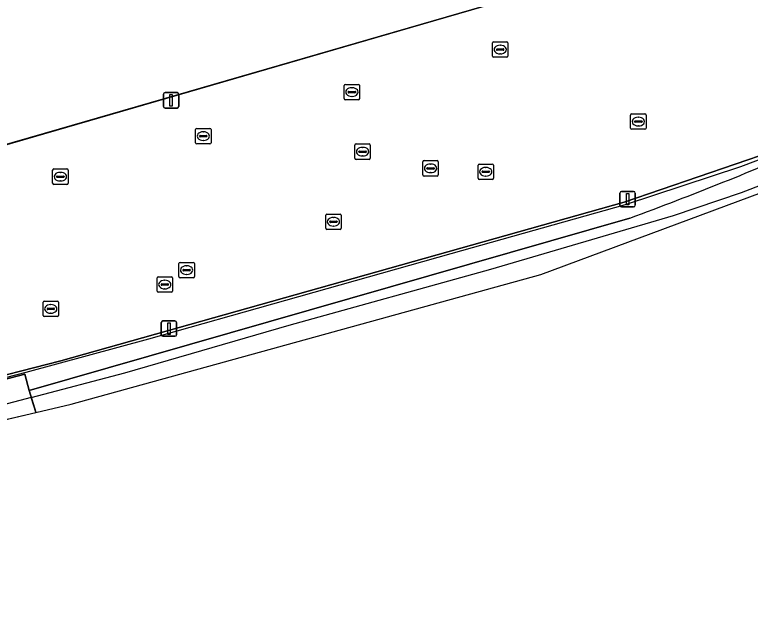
# Model space of a CAD drawing. Extents: x 160806 to 161707, y 383696 to 384148.
# Drawn here: x 161189.04 to 161236.82, y 383704.65 to 383744.57 of the extents above; entities that cross this region are included whole.
import ezdxf

# ---------------------------------------------------------------- set-up
doc = ezdxf.new("R2010")
doc.units = 0
for name, color, linetype in [('IMGEO_Brandkraan', 7, 'Continuous'), ('IMGEO_Geluidsscherm', 7, 'Continuous'), ('IMGEO_Kolk', 7, 'Continuous'), ('IMGEO_Lichtmast', 7, 'Continuous'), ('IMGEO_Muur', 7, 'Continuous'), ('IMGEO_Pand', 7, 'Continuous'), ('IMGEO_Pand_overbouw', 7, 'Continuous'), ('IMGEO_Rioolput', 7, 'Continuous'), ('IMGEO_Spoorbaan_halfverhard', 7, 'Continuous'), ('IMGEO_Voetpad_open', 7, 'Continuous')]:
    doc.layers.add(name, color=color, linetype=linetype)

msp = doc.modelspace()

# ---------------------------------------------------------------- linework, layer by layer
at = {"layer": 'IMGEO_Brandkraan'}
for p, q in [((161198.292, 383726.621), (161198.292, 383727.473)), ((161198.367, 383727.547), (161199.219, 383727.547)), ((161199.293, 383727.473), (161199.293, 383726.621)), ((161198.551, 383727.041), (161198.551, 383727.053)), ((161198.989, 383727.004), (161198.591, 383727.004)), ((161198.594, 383727.09), (161198.992, 383727.09)), ((161198.78, 383727.327), (161198.805, 383727.327)), ((161199.035, 383727.053), (161199.035, 383727.041)), ((161199.219, 383726.547), (161198.367, 383726.547)), ((161198.803, 383726.767), (161198.778, 383726.767))]:
    msp.add_line(p, q, dxfattribs=at)
for points in [[(161198.292, 383726.621), (161198.292, 383727.473)], [(161198.367, 383727.547), (161199.219, 383727.547)], [(161199.293, 383727.473), (161199.293, 383726.621)], [(161199.219, 383726.547), (161198.367, 383726.547)]]:
    msp.add_lwpolyline(points, dxfattribs=at)
for centre, radius, start, end in [((161198.369, 383727.471), 0.0765, 91.552, 178.448), ((161198.369, 383727.471), 0.0765, 91.552, 178.448), ((161199.217, 383727.471), 0.0765, 1.552, 88.448), ((161199.217, 383727.471), 0.0765, 1.552, 88.448), ((161198.591, 383727.05), 0.0403, 85.8775, 175.7526), ((161198.588, 383727.04), 0.0366, 178.938, 274.7102), ((161198.992, 383727.047), 0.043, 264.8664, 352.4533), ((161198.996, 383727.052), 0.0386, 1.7309, 96.639), ((161198.369, 383726.623), 0.0765, 181.552, 268.448), ((161198.369, 383726.623), 0.0765, 181.552, 268.448), ((161199.217, 383726.623), 0.0765, 271.552, 358.448), ((161199.217, 383726.623), 0.0765, 271.552, 358.448)]:
    msp.add_arc(centre, radius, start, end, dxfattribs=at)
for centre, major_axis, ratio, start_param, end_param in [((161198.779, 383727.047), (-0.387, 0.002), 0.722429, 4.712389, 7.853982), ((161198.804, 383727.047), (-0.39, 0.002), 0.717154, 1.570796, 4.712389)]:
    msp.add_ellipse(centre, major_axis=major_axis, ratio=ratio, start_param=start_param, end_param=end_param, dxfattribs=at)
at = {"layer": 'IMGEO_Geluidsscherm'}
msp.add_lwpolyline([(161256.51, 383743.12), (161249.612, 383739.954), (161248.72, 383739.54), (161241.963, 383736.873), (161236.193, 383734.685), (161228.693, 383732.22), (161217.372, 383729.033), (161206.635, 383726.018), (161197.727, 383723.507), (161189.766, 383721.326), (161181.188, 383719.127), (161172.534, 383717.021), (161165.045, 383715.375), (161153.988, 383713.232), (161142.982, 383711.386), (161133.826, 383710.13), (161117.867, 383708.27), (161103.056, 383706.669), (161093.058, 383705.562), (161084.681, 383704.654)], dxfattribs=at)
at = {"layer": 'IMGEO_Kolk'}
for p, q in [((161220.076, 383741.884), (161220.076, 383742.736)), ((161220.151, 383742.81), (161221.003, 383742.81)), ((161221.077, 383742.736), (161221.077, 383741.884)), ((161220.335, 383742.304), (161220.335, 383742.316)), ((161220.773, 383742.267), (161220.375, 383742.267)), ((161220.378, 383742.353), (161220.776, 383742.353)), ((161220.564, 383742.59), (161220.589, 383742.59)), ((161220.819, 383742.316), (161220.819, 383742.304)), ((161221.003, 383741.81), (161220.151, 383741.81)), ((161220.587, 383742.03), (161220.562, 383742.03)), ((161210.448, 383739.122), (161210.448, 383739.974)), ((161210.523, 383740.048), (161211.375, 383740.048)), ((161210.936, 383739.828), (161210.961, 383739.828)), ((161211.449, 383739.974), (161211.449, 383739.122)), ((161210.707, 383739.542), (161210.707, 383739.554)), ((161211.145, 383739.505), (161210.747, 383739.505)), ((161210.75, 383739.591), (161211.148, 383739.591)), ((161211.191, 383739.554), (161211.191, 383739.542)), ((161211.375, 383739.048), (161210.523, 383739.048)), ((161210.959, 383739.268), (161210.934, 383739.268)), ((161229.048, 383737.204), (161229.048, 383738.056)), ((161229.123, 383738.13), (161229.975, 383738.13)), ((161229.536, 383737.91), (161229.561, 383737.91)), ((161230.049, 383738.056), (161230.049, 383737.204)), ((161229.307, 383737.624), (161229.307, 383737.636)), ((161229.745, 383737.587), (161229.347, 383737.587)), ((161229.35, 383737.673), (161229.748, 383737.673)), ((161229.791, 383737.636), (161229.791, 383737.624)), ((161200.794, 383736.259), (161200.794, 383737.111)), ((161200.869, 383737.185), (161201.721, 383737.185)), ((161201.282, 383736.965), (161201.307, 383736.965)), ((161201.795, 383737.111), (161201.795, 383736.259)), ((161229.975, 383737.13), (161229.123, 383737.13)), ((161229.559, 383737.35), (161229.534, 383737.35)), ((161201.053, 383736.679), (161201.053, 383736.691)), ((161201.491, 383736.642), (161201.093, 383736.642)), ((161201.096, 383736.728), (161201.494, 383736.728)), ((161201.537, 383736.691), (161201.537, 383736.679)), ((161201.721, 383736.185), (161200.869, 383736.185)), ((161201.305, 383736.405), (161201.28, 383736.405)), ((161219.137, 383733.946), (161219.137, 383734.798)), ((161219.212, 383734.872), (161220.064, 383734.872)), ((161219.625, 383734.652), (161219.65, 383734.652)), ((161220.138, 383734.798), (161220.138, 383733.946)), ((161191.509, 383733.626), (161191.509, 383734.478)), ((161191.584, 383734.552), (161192.436, 383734.552)), ((161191.811, 383734.095), (161192.209, 383734.095)), ((161191.997, 383734.332), (161192.022, 383734.332)), ((161192.51, 383734.478), (161192.51, 383733.626)), ((161219.396, 383734.366), (161219.396, 383734.378)), ((161219.834, 383734.329), (161219.436, 383734.329)), ((161219.439, 383734.415), (161219.837, 383734.415)), ((161219.648, 383734.092), (161219.623, 383734.092)), ((161219.88, 383734.378), (161219.88, 383734.366)), ((161191.768, 383734.046), (161191.768, 383734.058)), ((161192.206, 383734.009), (161191.808, 383734.009)), ((161192.02, 383733.772), (161191.995, 383733.772)), ((161192.252, 383734.058), (161192.252, 383734.046)), ((161220.064, 383733.872), (161219.212, 383733.872)), ((161192.436, 383733.552), (161191.584, 383733.552)), ((161209.247, 383730.699), (161209.247, 383731.551)), ((161209.322, 383731.625), (161210.174, 383731.625)), ((161209.735, 383731.405), (161209.76, 383731.405)), ((161210.248, 383731.551), (161210.248, 383730.699)), ((161209.506, 383731.119), (161209.506, 383731.131)), ((161209.944, 383731.082), (161209.546, 383731.082)), ((161209.549, 383731.168), (161209.947, 383731.168)), ((161209.758, 383730.845), (161209.733, 383730.845)), ((161209.99, 383731.131), (161209.99, 383731.119)), ((161210.174, 383730.625), (161209.322, 383730.625)), ((161199.71, 383727.558), (161199.71, 383728.41)), ((161199.785, 383728.484), (161200.637, 383728.484)), ((161200.711, 383728.41), (161200.711, 383727.558)), ((161199.969, 383727.978), (161199.969, 383727.99)), ((161200.407, 383727.941), (161200.009, 383727.941)), ((161200.012, 383728.027), (161200.41, 383728.027)), ((161200.198, 383728.264), (161200.223, 383728.264)), ((161200.453, 383727.99), (161200.453, 383727.978)), ((161200.637, 383727.484), (161199.785, 383727.484)), ((161200.221, 383727.704), (161200.196, 383727.704)), ((161190.961, 383725.966), (161191.813, 383725.966)), ((161190.886, 383725.04), (161190.886, 383725.892)), ((161191.188, 383725.509), (161191.586, 383725.509)), ((161191.374, 383725.746), (161191.399, 383725.746)), ((161191.887, 383725.892), (161191.887, 383725.04)), ((161191.145, 383725.46), (161191.145, 383725.472)), ((161191.583, 383725.423), (161191.185, 383725.423)), ((161191.397, 383725.186), (161191.372, 383725.186)), ((161191.629, 383725.472), (161191.629, 383725.46)), ((161191.813, 383724.966), (161190.961, 383724.966))]:
    msp.add_line(p, q, dxfattribs=at)
for points in [[(161220.076, 383741.884), (161220.076, 383742.736)], [(161220.151, 383742.81), (161221.003, 383742.81)], [(161221.077, 383742.736), (161221.077, 383741.884)], [(161221.003, 383741.81), (161220.151, 383741.81)], [(161210.448, 383739.122), (161210.448, 383739.974)], [(161210.523, 383740.048), (161211.375, 383740.048)], [(161211.449, 383739.974), (161211.449, 383739.122)], [(161211.375, 383739.048), (161210.523, 383739.048)], [(161229.048, 383737.204), (161229.048, 383738.056)], [(161229.123, 383738.13), (161229.975, 383738.13)], [(161230.049, 383738.056), (161230.049, 383737.204)], [(161200.794, 383736.259), (161200.794, 383737.111)], [(161200.869, 383737.185), (161201.721, 383737.185)], [(161201.795, 383737.111), (161201.795, 383736.259)], [(161229.975, 383737.13), (161229.123, 383737.13)], [(161201.721, 383736.185), (161200.869, 383736.185)], [(161219.137, 383733.946), (161219.137, 383734.798)], [(161219.212, 383734.872), (161220.064, 383734.872)], [(161220.138, 383734.798), (161220.138, 383733.946)], [(161191.509, 383733.626), (161191.509, 383734.478)], [(161191.584, 383734.552), (161192.436, 383734.552)], [(161192.51, 383734.478), (161192.51, 383733.626)], [(161220.064, 383733.872), (161219.212, 383733.872)], [(161192.436, 383733.552), (161191.584, 383733.552)], [(161209.247, 383730.699), (161209.247, 383731.551)], [(161209.322, 383731.625), (161210.174, 383731.625)], [(161210.248, 383731.551), (161210.248, 383730.699)], [(161210.174, 383730.625), (161209.322, 383730.625)], [(161199.71, 383727.558), (161199.71, 383728.41)], [(161199.785, 383728.484), (161200.637, 383728.484)], [(161200.711, 383728.41), (161200.711, 383727.558)], [(161200.637, 383727.484), (161199.785, 383727.484)], [(161190.961, 383725.966), (161191.813, 383725.966)], [(161190.886, 383725.04), (161190.886, 383725.892)], [(161191.887, 383725.892), (161191.887, 383725.04)], [(161191.813, 383724.966), (161190.961, 383724.966)]]:
    msp.add_lwpolyline(points, dxfattribs=at)
for centre, radius, start, end in [((161220.153, 383742.734), 0.0765, 91.552, 178.448), ((161220.153, 383742.734), 0.0765, 91.552, 178.448), ((161221.001, 383742.734), 0.0765, 1.552, 88.448), ((161221.001, 383742.734), 0.0765, 1.552, 88.448), ((161220.375, 383742.313), 0.0403, 85.8775, 175.7526), ((161220.372, 383742.303), 0.0366, 178.938, 274.7102), ((161220.776, 383742.31), 0.043, 264.8664, 352.4533), ((161220.78, 383742.315), 0.0386, 1.7309, 96.639), ((161220.153, 383741.886), 0.0765, 181.552, 268.448), ((161220.153, 383741.886), 0.0765, 181.552, 268.448), ((161221.001, 383741.886), 0.0765, 271.552, 358.448), ((161221.001, 383741.886), 0.0765, 271.552, 358.448), ((161210.525, 383739.972), 0.0765, 91.552, 178.448), ((161210.525, 383739.972), 0.0765, 91.552, 178.448), ((161211.373, 383739.972), 0.0765, 1.552, 88.448), ((161211.373, 383739.972), 0.0765, 1.552, 88.448), ((161210.747, 383739.551), 0.0403, 85.8775, 175.7526), ((161210.744, 383739.541), 0.0366, 178.938, 274.7102), ((161211.148, 383739.548), 0.043, 264.8664, 352.4533), ((161211.152, 383739.553), 0.0386, 1.7309, 96.639), ((161210.525, 383739.124), 0.0765, 181.552, 268.448), ((161210.525, 383739.124), 0.0765, 181.552, 268.448), ((161211.373, 383739.124), 0.0765, 271.552, 358.448), ((161211.373, 383739.124), 0.0765, 271.552, 358.448), ((161229.125, 383738.054), 0.0765, 91.552, 178.448), ((161229.125, 383738.054), 0.0765, 91.552, 178.448), ((161229.973, 383738.054), 0.0765, 1.552, 88.448), ((161229.973, 383738.054), 0.0765, 1.552, 88.448), ((161229.347, 383737.633), 0.0403, 85.8775, 175.7526), ((161229.344, 383737.623), 0.0366, 178.938, 274.7102), ((161229.748, 383737.63), 0.043, 264.8664, 352.4533), ((161229.752, 383737.635), 0.0386, 1.7309, 96.639), ((161200.871, 383737.109), 0.0765, 91.552, 178.448), ((161200.871, 383737.109), 0.0765, 91.552, 178.448), ((161201.719, 383737.109), 0.0765, 1.552, 88.448), ((161201.719, 383737.109), 0.0765, 1.552, 88.448), ((161229.125, 383737.206), 0.0765, 181.552, 268.448), ((161229.125, 383737.206), 0.0765, 181.552, 268.448), ((161229.973, 383737.206), 0.0765, 271.552, 358.448), ((161229.973, 383737.206), 0.0765, 271.552, 358.448), ((161201.093, 383736.688), 0.0403, 85.8775, 175.7526), ((161201.09, 383736.678), 0.0366, 178.938, 274.7102), ((161201.494, 383736.685), 0.043, 264.8664, 352.4533), ((161201.498, 383736.69), 0.0386, 1.7309, 96.639), ((161200.871, 383736.261), 0.0765, 181.552, 268.448), ((161200.871, 383736.261), 0.0765, 181.552, 268.448), ((161201.719, 383736.261), 0.0765, 271.552, 358.448), ((161201.719, 383736.261), 0.0765, 271.552, 358.448), ((161219.214, 383734.796), 0.0765, 91.552, 178.448), ((161219.214, 383734.796), 0.0765, 91.552, 178.448), ((161220.062, 383734.796), 0.0765, 1.552, 88.448), ((161220.062, 383734.796), 0.0765, 1.552, 88.448), ((161191.586, 383734.476), 0.0765, 91.552, 178.448), ((161191.586, 383734.476), 0.0765, 91.552, 178.448), ((161191.808, 383734.055), 0.0403, 85.8775, 175.7526), ((161192.213, 383734.057), 0.0386, 1.7309, 96.639), ((161192.434, 383734.476), 0.0765, 1.552, 88.448), ((161192.434, 383734.476), 0.0765, 1.552, 88.448), ((161219.436, 383734.375), 0.0403, 85.8775, 175.7526), ((161219.433, 383734.365), 0.0366, 178.938, 274.7102), ((161219.837, 383734.372), 0.043, 264.8664, 352.4533), ((161219.841, 383734.377), 0.0386, 1.7309, 96.639), ((161191.586, 383733.628), 0.0765, 181.552, 268.448), ((161191.586, 383733.628), 0.0765, 181.552, 268.448), ((161191.805, 383734.045), 0.0366, 178.938, 274.7102), ((161192.209, 383734.052), 0.043, 264.8664, 352.4533), ((161192.434, 383733.628), 0.0765, 271.552, 358.448), ((161192.434, 383733.628), 0.0765, 271.552, 358.448), ((161219.214, 383733.948), 0.0765, 181.552, 268.448), ((161219.214, 383733.948), 0.0765, 181.552, 268.448), ((161220.062, 383733.948), 0.0765, 271.552, 358.448), ((161220.062, 383733.948), 0.0765, 271.552, 358.448), ((161209.324, 383731.549), 0.0765, 91.552, 178.448), ((161209.324, 383731.549), 0.0765, 91.552, 178.448), ((161210.172, 383731.549), 0.0765, 1.552, 88.448), ((161210.172, 383731.549), 0.0765, 1.552, 88.448), ((161209.546, 383731.128), 0.0403, 85.8775, 175.7526), ((161209.543, 383731.118), 0.0366, 178.938, 274.7102), ((161209.947, 383731.125), 0.043, 264.8664, 352.4533), ((161209.951, 383731.13), 0.0386, 1.7309, 96.639), ((161209.324, 383730.701), 0.0765, 181.552, 268.448), ((161209.324, 383730.701), 0.0765, 181.552, 268.448), ((161210.172, 383730.701), 0.0765, 271.552, 358.448), ((161210.172, 383730.701), 0.0765, 271.552, 358.448), ((161199.787, 383728.408), 0.0765, 91.552, 178.448), ((161199.787, 383728.408), 0.0765, 91.552, 178.448), ((161200.635, 383728.408), 0.0765, 1.552, 88.448), ((161200.635, 383728.408), 0.0765, 1.552, 88.448), ((161200.009, 383727.987), 0.0403, 85.8775, 175.7526), ((161200.006, 383727.977), 0.0366, 178.938, 274.7102), ((161200.41, 383727.984), 0.043, 264.8664, 352.4533), ((161200.414, 383727.989), 0.0386, 1.7309, 96.639), ((161199.787, 383727.56), 0.0765, 181.552, 268.448), ((161199.787, 383727.56), 0.0765, 181.552, 268.448), ((161200.635, 383727.56), 0.0765, 271.552, 358.448), ((161200.635, 383727.56), 0.0765, 271.552, 358.448), ((161190.963, 383725.89), 0.0765, 91.552, 178.448), ((161190.963, 383725.89), 0.0765, 91.552, 178.448), ((161191.811, 383725.89), 0.0765, 1.552, 88.448), ((161191.811, 383725.89), 0.0765, 1.552, 88.448), ((161191.185, 383725.469), 0.0403, 85.8775, 175.7526), ((161191.59, 383725.471), 0.0386, 1.7309, 96.639), ((161190.963, 383725.042), 0.0765, 181.552, 268.448), ((161190.963, 383725.042), 0.0765, 181.552, 268.448), ((161191.182, 383725.459), 0.0366, 178.938, 274.7102), ((161191.586, 383725.466), 0.043, 264.8664, 352.4533), ((161191.811, 383725.042), 0.0765, 271.552, 358.448), ((161191.811, 383725.042), 0.0765, 271.552, 358.448)]:
    msp.add_arc(centre, radius, start, end, dxfattribs=at)
for centre, major_axis, ratio, start_param, end_param in [((161220.563, 383742.31), (-0.387, 0.002), 0.722429, 4.712389, 7.853982), ((161220.588, 383742.31), (-0.39, 0.002), 0.717154, 1.570796, 4.712389), ((161210.935, 383739.548), (-0.387, 0.002), 0.722429, 4.712389, 7.853982), ((161210.96, 383739.548), (-0.39, 0.002), 0.717154, 1.570796, 4.712389), ((161229.535, 383737.63), (-0.387, 0.002), 0.722429, 4.712389, 7.853982), ((161229.56, 383737.63), (-0.39, 0.002), 0.717154, 1.570796, 4.712389), ((161201.281, 383736.685), (-0.387, 0.002), 0.722429, 4.712389, 7.853982), ((161201.306, 383736.685), (-0.39, 0.002), 0.717154, 1.570796, 4.712389), ((161219.624, 383734.372), (-0.387, 0.002), 0.722429, 4.712389, 7.853982), ((161219.649, 383734.372), (-0.39, 0.002), 0.717154, 1.570796, 4.712389), ((161191.996, 383734.052), (-0.387, 0.002), 0.722429, 4.712389, 7.853982), ((161192.021, 383734.052), (-0.39, 0.002), 0.717154, 1.570796, 4.712389), ((161209.734, 383731.125), (-0.387, 0.002), 0.722429, 4.712389, 7.853982), ((161209.759, 383731.125), (-0.39, 0.002), 0.717154, 1.570796, 4.712389), ((161200.197, 383727.984), (-0.387, 0.002), 0.722429, 4.712389, 7.853982), ((161200.222, 383727.984), (-0.39, 0.002), 0.717154, 1.570796, 4.712389), ((161191.373, 383725.466), (-0.387, 0.002), 0.722429, 4.712389, 7.853982), ((161191.398, 383725.466), (-0.39, 0.002), 0.717154, 1.570796, 4.712389)]:
    msp.add_ellipse(centre, major_axis=major_axis, ratio=ratio, start_param=start_param, end_param=end_param, dxfattribs=at)
at = {"layer": 'IMGEO_Lichtmast'}
for p, q in [((161198.708, 383738.61), (161198.708, 383739.41)), ((161198.708, 383739.41), (161198.708, 383738.61)), ((161198.808, 383739.51), (161199.598, 383739.51)), ((161199.598, 383739.51), (161198.808, 383739.51)), ((161199.698, 383739.41), (161199.698, 383738.61)), ((161199.698, 383738.61), (161199.698, 383739.41)), ((161199.598, 383738.51), (161198.808, 383738.51)), ((161198.808, 383738.51), (161199.598, 383738.51)), ((161228.353, 383732.191), (161228.353, 383732.991)), ((161228.353, 383732.991), (161228.353, 383732.191)), ((161228.453, 383733.091), (161229.243, 383733.091)), ((161229.243, 383733.091), (161228.453, 383733.091)), ((161229.343, 383732.991), (161229.343, 383732.191)), ((161229.343, 383732.191), (161229.343, 383732.991)), ((161229.243, 383732.091), (161228.453, 383732.091)), ((161228.453, 383732.091), (161229.243, 383732.091)), ((161198.564, 383723.784), (161198.564, 383724.584)), ((161198.564, 383724.584), (161198.564, 383723.784)), ((161198.664, 383724.684), (161199.454, 383724.684)), ((161199.454, 383724.684), (161198.664, 383724.684)), ((161199.554, 383724.584), (161199.554, 383723.784)), ((161199.554, 383723.784), (161199.554, 383724.584)), ((161199.454, 383723.684), (161198.664, 383723.684)), ((161198.664, 383723.684), (161199.454, 383723.684))]:
    msp.add_line(p, q, dxfattribs=at)
for points in [[(161199.128, 383739.385), (161199.278, 383739.385), (161199.278, 383738.635), (161199.128, 383738.635), (161199.128, 383739.385)], [(161228.773, 383732.966), (161228.923, 383732.966), (161228.923, 383732.216), (161228.773, 383732.216), (161228.773, 383732.966)], [(161198.984, 383724.559), (161199.134, 383724.559), (161199.134, 383723.809), (161198.984, 383723.809), (161198.984, 383724.559)]]:
    msp.add_lwpolyline(points, dxfattribs=at)
for centre, start, end in [((161198.808, 383739.41), 90, 180), ((161198.808, 383739.41), 90, 180), ((161199.598, 383739.41), 0, 90), ((161199.598, 383739.41), 360, 90), ((161198.808, 383738.61), 180, 270), ((161198.808, 383738.61), 180, 270), ((161199.598, 383738.61), 270, 0), ((161199.598, 383738.61), 270, 0), ((161228.453, 383732.991), 90, 180), ((161228.453, 383732.991), 90, 180), ((161229.243, 383732.991), 0, 90), ((161229.243, 383732.991), 360, 90), ((161228.453, 383732.191), 180, 270), ((161228.453, 383732.191), 180, 270), ((161229.243, 383732.191), 270, 0), ((161229.243, 383732.191), 270, 0), ((161198.664, 383724.584), 90, 180), ((161198.664, 383724.584), 90, 180), ((161199.454, 383724.584), 0, 90), ((161199.454, 383724.584), 360, 90), ((161198.664, 383723.784), 180, 270), ((161198.664, 383723.784), 180, 270), ((161199.454, 383723.784), 270, 0), ((161199.454, 383723.784), 270, 0)]:
    msp.add_arc(centre, 0.1, start, end, dxfattribs=at)
at = {"layer": 'IMGEO_Muur'}
for points in [[(161257.939, 383741.136), (161258.705, 383741.492), (161258.065, 383743.633), (161257.981, 383743.915), (161257.809, 383744.453), (161256.653, 383743.919), (161240.638, 383736.519), (161228.633, 383732.395), (161192.037, 383722.084), (161185.94, 383720.532), (161185.806, 383720.507), (161184.529, 383720.269), (161184.962, 383718.893), (161185.064, 383718.92), (161186.807, 383719.383), (161186.543, 383720.406), (161189.705, 383721.219), (161189.984, 383720.156), (161229.004, 383731.36)], [(161190.122, 383719.716), (161196.192, 383721.306), (161206.88, 383724.414), (161219.979, 383728.043), (161231.827, 383731.523), (161236.246, 383733.034), (161248.552, 383737.76), (161251.802, 383739.35)]]:
    msp.add_lwpolyline(points, dxfattribs=at)
msp.add_arc((161146.082, 383955.595), 239.076, 290.29432, 293.39406, dxfattribs=at)
at = {"layer": 'IMGEO_Pand'}
msp.add_lwpolyline([(161173.066, 383762.677), (161171.77, 383762.265), (161172.335, 383760.149), (161173.08, 383760.356), (161176.084, 383750), (161179.163, 383739.382), (161178.467, 383739.155), (161178.645, 383738.55), (161182.409, 383739.64), (161183.813, 383734.789), (161191.93, 383737.142), (161236.286, 383750), (161240.864, 383751.327), (161239.522, 383755.972), (161243.065, 383757.002), (161221.311, 383832.189)], dxfattribs=at)
msp.add_lwpolyline([(161190.425, 383718.745), (161190.425, 383718.746), (161189.984, 383720.156), (161189.705, 383721.219), (161186.543, 383720.406), (161186.807, 383719.383), (161185.064, 383718.92), (161185.418, 383717.733), (161185.047, 383717.624), (161185.087, 383717.491), (161185.087, 383717.491)], close=True, dxfattribs=at)
at = {"layer": 'IMGEO_Pand_overbouw'}
msp.add_lwpolyline([(161244.397, 383752.352), (161218.72, 383841.978), (161097.833, 383806.973), (161123.797, 383717.365)], close=True, dxfattribs=at)
at = {"layer": 'IMGEO_Rioolput'}
for p, q in [((161211.14, 383735.25), (161211.14, 383736.102)), ((161211.215, 383736.176), (161212.067, 383736.176)), ((161212.141, 383736.102), (161212.141, 383735.25)), ((161211.399, 383735.67), (161211.399, 383735.682)), ((161211.837, 383735.633), (161211.439, 383735.633)), ((161211.442, 383735.719), (161211.84, 383735.719)), ((161211.628, 383735.956), (161211.653, 383735.956)), ((161211.883, 383735.682), (161211.883, 383735.67)), ((161212.067, 383735.176), (161211.215, 383735.176)), ((161211.651, 383735.396), (161211.626, 383735.396)), ((161215.631, 383735.093), (161216.483, 383735.093)), ((161215.556, 383734.167), (161215.556, 383735.019)), ((161215.815, 383734.587), (161215.815, 383734.599)), ((161215.858, 383734.636), (161216.256, 383734.636)), ((161216.044, 383734.873), (161216.069, 383734.873)), ((161216.299, 383734.599), (161216.299, 383734.587)), ((161216.557, 383735.019), (161216.557, 383734.167)), ((161216.483, 383734.093), (161215.631, 383734.093)), ((161216.253, 383734.55), (161215.855, 383734.55)), ((161216.067, 383734.313), (161216.042, 383734.313))]:
    msp.add_line(p, q, dxfattribs=at)
for points in [[(161211.14, 383735.25), (161211.14, 383736.102)], [(161211.215, 383736.176), (161212.067, 383736.176)], [(161212.141, 383736.102), (161212.141, 383735.25)], [(161212.067, 383735.176), (161211.215, 383735.176)], [(161215.631, 383735.093), (161216.483, 383735.093)], [(161215.556, 383734.167), (161215.556, 383735.019)], [(161216.557, 383735.019), (161216.557, 383734.167)], [(161216.483, 383734.093), (161215.631, 383734.093)]]:
    msp.add_lwpolyline(points, dxfattribs=at)
for centre, radius, start, end in [((161211.217, 383736.1), 0.0765, 91.552, 178.448), ((161211.217, 383736.1), 0.0765, 91.552, 178.448), ((161212.065, 383736.1), 0.0765, 1.552, 88.448), ((161212.065, 383736.1), 0.0765, 1.552, 88.448), ((161211.439, 383735.679), 0.0403, 85.8775, 175.7526), ((161211.436, 383735.669), 0.0366, 178.938, 274.7102), ((161211.84, 383735.676), 0.043, 264.8664, 352.4533), ((161211.844, 383735.681), 0.0386, 1.7309, 96.639), ((161211.217, 383735.252), 0.0765, 181.552, 268.448), ((161211.217, 383735.252), 0.0765, 181.552, 268.448), ((161212.065, 383735.252), 0.0765, 271.552, 358.448), ((161212.065, 383735.252), 0.0765, 271.552, 358.448), ((161215.633, 383735.017), 0.0765, 91.552, 178.448), ((161215.633, 383735.017), 0.0765, 91.552, 178.448), ((161216.481, 383735.017), 0.0765, 1.552, 88.448), ((161216.481, 383735.017), 0.0765, 1.552, 88.448), ((161215.855, 383734.596), 0.0403, 85.8775, 175.7526), ((161215.852, 383734.586), 0.0366, 178.938, 274.7102), ((161216.256, 383734.593), 0.043, 264.8664, 352.4533), ((161216.26, 383734.598), 0.0386, 1.7309, 96.639), ((161215.633, 383734.169), 0.0765, 181.552, 268.448), ((161215.633, 383734.169), 0.0765, 181.552, 268.448), ((161216.481, 383734.169), 0.0765, 271.552, 358.448), ((161216.481, 383734.169), 0.0765, 271.552, 358.448)]:
    msp.add_arc(centre, radius, start, end, dxfattribs=at)
for centre, major_axis, ratio, start_param, end_param in [((161211.627, 383735.676), (-0.387, 0.002), 0.722429, 4.712389, 7.853982), ((161211.652, 383735.676), (-0.39, 0.002), 0.717154, 1.570796, 4.712389), ((161216.043, 383734.593), (-0.387, 0.002), 0.722429, 4.712389, 7.853982), ((161216.068, 383734.593), (-0.39, 0.002), 0.717154, 1.570796, 4.712389)]:
    msp.add_ellipse(centre, major_axis=major_axis, ratio=ratio, start_param=start_param, end_param=end_param, dxfattribs=at)
at = {"layer": 'IMGEO_Spoorbaan_halfverhard'}
for points in [[(161190.425, 383718.745), (161192.712, 383719.283), (161223.222, 383727.695), (161252.062, 383738.406), (161257.939, 383741.136), (161257.939, 383741.136), (161257.406, 383742.913), (161256.992, 383742.797), (161256.843, 383743.29), (161256.462, 383743.287), (161248.942, 383739.777)], [(161229.004, 383731.36), (161189.984, 383720.156), (161190.425, 383718.746), (161190.425, 383718.745)]]:
    msp.add_lwpolyline(points, dxfattribs=at)
msp.add_lwpolyline([(161172.716, 383714.583), (161190.425, 383718.745), (161190.425, 383718.746), (161190.121, 383719.718), (161183.29, 383717.913), (161175.492, 383716.023), (161172.502, 383715.297), (161172.716, 383714.583)], close=True, dxfattribs=at)
msp.add_arc((161146.082, 383955.595), 239.076, 290.29432, 293.39406, dxfattribs=at)
at = {"layer": 'IMGEO_Voetpad_open'}
msp.add_lwpolyline([(161229.906, 383836.178), (161228.446, 383835.728), (161228.783, 383834.579), (161221.311, 383832.189), (161243.065, 383757.002), (161239.522, 383755.972), (161240.864, 383751.327), (161236.286, 383750), (161191.93, 383737.142), (161183.813, 383734.789), (161180.174, 383733.799), (161180.701, 383732.163), (161183.823, 383722.462), (161184.529, 383720.269), (161185.806, 383720.507), (161185.94, 383720.532), (161192.037, 383722.084), (161228.633, 383732.395), (161240.638, 383736.519), (161256.653, 383743.919), (161257.809, 383744.453), (161247.443, 383776.827)], close=True, dxfattribs=at)

doc.saveas('drawing.dxf')
